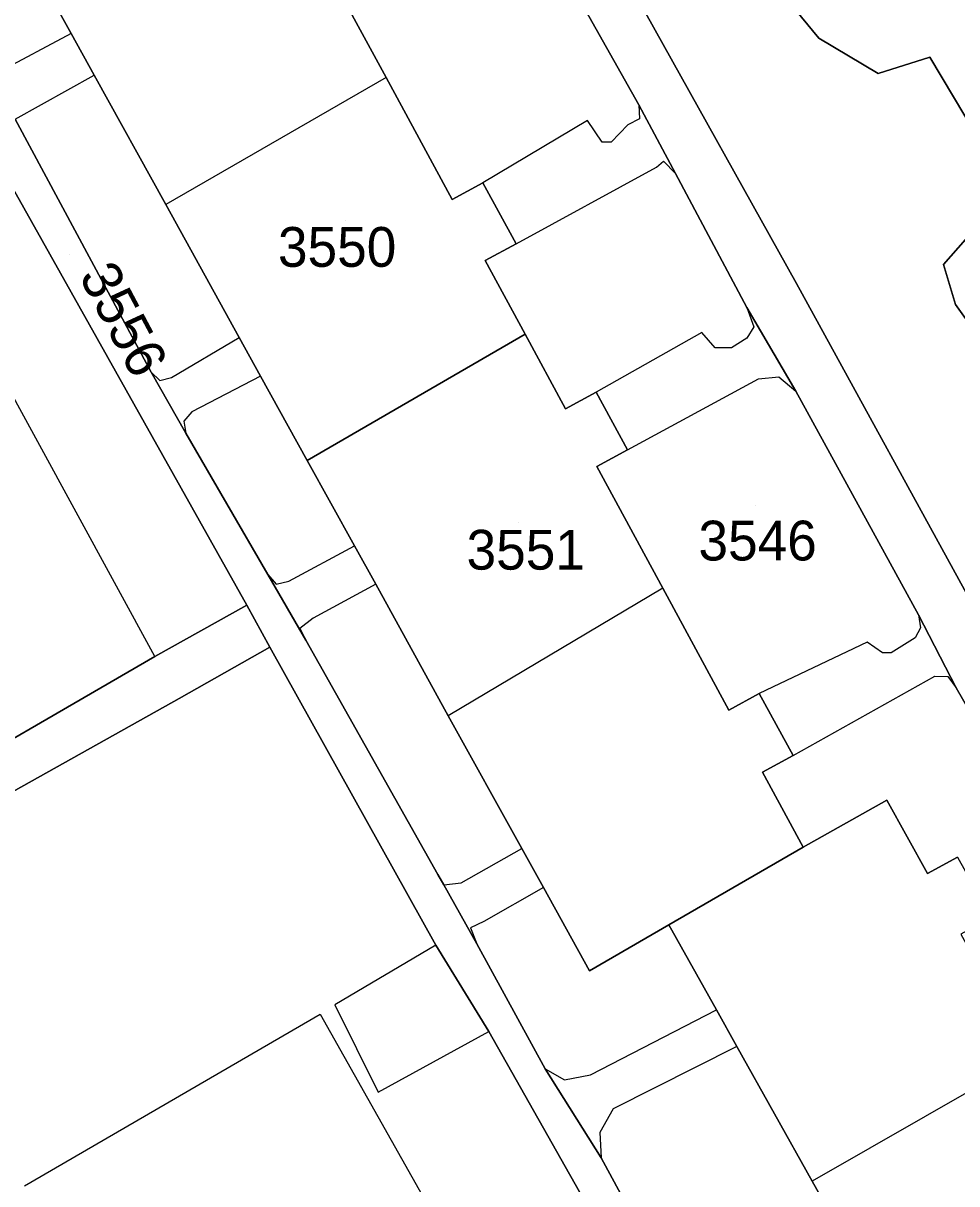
# Model space of a CAD drawing. Extents: x -262715 to -259381, y -1237238 to -1231182.
# Drawn here: x -261574 to -261527.1, y -1235867.1 to -1235808.7 of the extents above; entities that cross this region are included whole.
import ezdxf

# ---------------------------------------------------------------- set-up
doc = ezdxf.new("R2010")
doc.units = 0
for name, color, linetype in [('body_kn', 7, 'Continuous'), ('kladpar_druhypozemkov', 7, 'Continuous'), ('kladpar_hranice', 7, 'Continuous'), ('kladpar_parcelnecisla', 7, 'Continuous'), ('kladpar_plochy', 7, 'Continuous'), ('zappar_hrandruhpozemk', 7, 'Continuous')]:
    doc.layers.add(name, color=color, linetype=linetype)

msp = doc.modelspace()

# ---------------------------------------------------------------- linework, layer by layer
at = {"layer": 'body_kn'}
for p, q in [((-261571.63, -1235809.25), (-261571.63, -1235809.25)), ((-261571.63, -1235809.25), (-261571.63, -1235809.25)), ((-261534.05, -1235809.49), (-261534.05, -1235809.49)), ((-261528.47, -1235810.45), (-261528.47, -1235810.45)), ((-261570.47, -1235811.35), (-261570.47, -1235811.35)), ((-261555.8, -1235811.47), (-261555.8, -1235811.47)), ((-261555.8, -1235811.47), (-261555.8, -1235811.47)), ((-261531.07, -1235811.27), (-261531.07, -1235811.27)), ((-261543.1, -1235812.84), (-261543.1, -1235812.84)), ((-261543.1, -1235812.84), (-261543.1, -1235812.84)), ((-261543.06, -1235813.54), (-261543.06, -1235813.54)), ((-261545.68, -1235813.63), (-261545.68, -1235813.63)), ((-261543.65, -1235813.85), (-261543.65, -1235813.85)), ((-261544.93, -1235814.72), (-261544.93, -1235814.72)), ((-261544.48, -1235814.71), (-261544.48, -1235814.71)), ((-261541.85, -1235815.67), (-261541.85, -1235815.67)), ((-261542.21, -1235815.97), (-261542.21, -1235815.97)), ((-261541.25, -1235816.29), (-261541.25, -1235816.29)), ((-261550.93, -1235816.76), (-261550.93, -1235816.76)), ((-261552.48, -1235817.6), (-261552.48, -1235817.6)), ((-261566.87, -1235817.85), (-261566.87, -1235817.85)), ((-261549.26, -1235819.83), (-261549.26, -1235819.83)), ((-261549.26, -1235819.83), (-261549.26, -1235819.83)), ((-261550.81, -1235820.67), (-261550.81, -1235820.67)), ((-261527.77, -1235820.87), (-261527.77, -1235820.87)), ((-261535.17, -1235821.81), (-261535.17, -1235821.81)), ((-261527.18, -1235822.87), (-261527.18, -1235822.87)), ((-261537.66, -1235823.03), (-261537.66, -1235823.03)), ((-261537.66, -1235823.03), (-261537.66, -1235823.03)), ((-261537.32, -1235824), (-261537.32, -1235824)), ((-261563.18, -1235824.54), (-261563.18, -1235824.54)), ((-261548.81, -1235824.37), (-261548.81, -1235824.37)), ((-261548.81, -1235824.37), (-261548.81, -1235824.37)), ((-261539.92, -1235824.28), (-261539.92, -1235824.28)), ((-261537.66, -1235824.57), (-261537.66, -1235824.57)), ((-261539.26, -1235825.05), (-261539.26, -1235825.05)), ((-261538.44, -1235825.05), (-261538.44, -1235825.05)), ((-261567.61, -1235826.28), (-261567.61, -1235826.28)), ((-261567.61, -1235826.28), (-261567.61, -1235826.28)), ((-261567.17, -1235826.69), (-261567.17, -1235826.69)), ((-261566.59, -1235826.54), (-261566.59, -1235826.54)), ((-261562.11, -1235826.47), (-261562.11, -1235826.47)), ((-261562.11, -1235826.47), (-261562.11, -1235826.47)), ((-261537.08, -1235826.61), (-261537.08, -1235826.61)), ((-261536.05, -1235826.51), (-261536.05, -1235826.51)), ((-261545.24, -1235827.28), (-261545.24, -1235827.28)), ((-261535.2, -1235827.23), (-261535.2, -1235827.23)), ((-261546.78, -1235828.11), (-261546.78, -1235828.11)), ((-261565.57, -1235828.27), (-261565.57, -1235828.27)), ((-261565.97, -1235828.74), (-261565.97, -1235828.74)), ((-261565.87, -1235829.34), (-261565.87, -1235829.34)), ((-261543.67, -1235830.18), (-261543.67, -1235830.18)), ((-261543.67, -1235830.18), (-261543.67, -1235830.18)), ((-261559.76, -1235830.71), (-261559.76, -1235830.71)), ((-261545.21, -1235831.01), (-261545.21, -1235831.01)), ((-261557.39, -1235835.01), (-261557.39, -1235835.01)), ((-261561.74, -1235836.44), (-261561.74, -1235836.44)), ((-261561.74, -1235836.44), (-261561.74, -1235836.44)), ((-261560.69, -1235836.78), (-261560.69, -1235836.78)), ((-261561.33, -1235836.93), (-261561.33, -1235836.93)), ((-261556.32, -1235836.93), (-261556.32, -1235836.93)), ((-261556.32, -1235836.93), (-261556.32, -1235836.93)), ((-261541.89, -1235837.13), (-261541.89, -1235837.13)), ((-261541.89, -1235837.13), (-261541.89, -1235837.13)), ((-261562.8, -1235837.98), (-261562.8, -1235837.98)), ((-261559.46, -1235838.64), (-261559.46, -1235838.64)), ((-261529.04, -1235838.47), (-261529.04, -1235838.47)), ((-261529.04, -1235838.47), (-261529.04, -1235838.47)), ((-261560.14, -1235839.16), (-261560.14, -1235839.16)), ((-261528.93, -1235839.13), (-261528.93, -1235839.13)), ((-261559.83, -1235839.75), (-261559.83, -1235839.75)), ((-261529.21, -1235839.63), (-261529.21, -1235839.63)), ((-261561.64, -1235840.09), (-261561.64, -1235840.09)), ((-261561.64, -1235840.09), (-261561.64, -1235840.09)), ((-261531.61, -1235839.84), (-261531.61, -1235839.84)), ((-261530.85, -1235840.39), (-261530.85, -1235840.39)), ((-261530.41, -1235840.38), (-261530.41, -1235840.38)), ((-261567.42, -1235840.56), (-261567.42, -1235840.56)), ((-261567.42, -1235840.56), (-261567.42, -1235840.56)), ((-261528.22, -1235841.56), (-261528.22, -1235841.56)), ((-261527.56, -1235841.57), (-261527.56, -1235841.57)), ((-261527.14, -1235842.14), (-261527.14, -1235842.14)), ((-261566.2, -1235842.67), (-261566.2, -1235842.67)), ((-261537.04, -1235842.43), (-261537.04, -1235842.43)), ((-261538.57, -1235843.26), (-261538.57, -1235843.26)), ((-261552.67, -1235843.55), (-261552.67, -1235843.55)), ((-261535.34, -1235845.55), (-261535.34, -1235845.55)), ((-261535.34, -1235845.55), (-261535.34, -1235845.55)), ((-261536.88, -1235846.38), (-261536.88, -1235846.38)), ((-261530.63, -1235847.79), (-261530.63, -1235847.79)), ((-261530.63, -1235847.79), (-261530.63, -1235847.79)), ((-261548.98, -1235850.21), (-261548.98, -1235850.21)), ((-261534.84, -1235850.15), (-261534.84, -1235850.15)), ((-261553.19, -1235851.53), (-261553.19, -1235851.53)), ((-261552.9, -1235852.05), (-261552.9, -1235852.05)), ((-261552.9, -1235852.05), (-261552.9, -1235852.05)), ((-261552.02, -1235851.94), (-261552.02, -1235851.94)), ((-261528.59, -1235851.48), (-261528.59, -1235851.48)), ((-261547.89, -1235852.18), (-261547.89, -1235852.18)), ((-261547.89, -1235852.18), (-261547.89, -1235852.18)), ((-261551.56, -1235854.21), (-261551.56, -1235854.21)), ((-261550.88, -1235853.88), (-261550.88, -1235853.88)), ((-261541.59, -1235854.05), (-261541.59, -1235854.05)), ((-261553.29, -1235855.08), (-261553.29, -1235855.08)), ((-261553.29, -1235855.08), (-261553.29, -1235855.08)), ((-261551.23, -1235855.01), (-261551.23, -1235855.01)), ((-261545.58, -1235856.36), (-261545.58, -1235856.36)), ((-261558.37, -1235858.07), (-261558.37, -1235858.07)), ((-261539.19, -1235858.33), (-261539.19, -1235858.33)), ((-261559.12, -1235858.54), (-261559.12, -1235858.54)), ((-261559.12, -1235858.54), (-261559.12, -1235858.54)), ((-261550.64, -1235859.41), (-261550.64, -1235859.41)), ((-261538.16, -1235860.17), (-261538.16, -1235860.17)), ((-261538.16, -1235860.17), (-261538.16, -1235860.17)), ((-261547.81, -1235861.3), (-261547.81, -1235861.3)), ((-261547.81, -1235861.3), (-261547.81, -1235861.3)), ((-261546.83, -1235861.84), (-261546.83, -1235861.84)), ((-261545.52, -1235861.59), (-261545.52, -1235861.59)), ((-261556.19, -1235862.47), (-261556.19, -1235862.47)), ((-261544.39, -1235863.31), (-261544.39, -1235863.31)), ((-261545.05, -1235864.49), (-261545.05, -1235864.49)), ((-261544.98, -1235865.77), (-261544.98, -1235865.77)), ((-261534.38, -1235866.93), (-261534.38, -1235866.93))]:
    msp.add_line(p, q, dxfattribs=at)
at = {"layer": 'kladpar_druhypozemkov'}
for p, q in [((-261557.82, -1235818.64), (-261557.82, -1235818.64)), ((-261571.72, -1235820.37), (-261571.72, -1235820.37)), ((-261537.21, -1235833), (-261537.21, -1235833)), ((-261549.13, -1235833.81), (-261549.13, -1235833.81))]:
    msp.add_line(p, q, dxfattribs=at)
at = {"layer": 'kladpar_hranice'}
for points in [[(-261502.63, -1235766.42), (-261501.35, -1235768.52), (-261504.04, -1235769.74), (-261513.86, -1235775.17), (-261531.1, -1235784.06), (-261546.32, -1235792.29), (-261547.93, -1235793.44), (-261548.56, -1235795.63), (-261548.57, -1235797.69), (-261547.79, -1235799.69), (-261542.76, -1235808.22), (-261535.17, -1235821.81), (-261498.26, -1235889.12)], [(-261498.26, -1235889.12), (-261535.17, -1235821.81), (-261542.76, -1235808.22), (-261543.39, -1235804.72), (-261543.59, -1235800.49), (-261542.63, -1235796.5), (-261540.31, -1235792.68), (-261537.27, -1235788.94), (-261531.1, -1235784.06), (-261513.86, -1235775.17), (-261510.09, -1235774), (-261505, -1235773.97), (-261500.49, -1235774.67), (-261495.05, -1235778.21)], [(-261588.09, -1235791.89), (-261585.17, -1235797.4), (-261577.07, -1235812), (-261576.4, -1235813.77), (-261562.8, -1235837.98), (-261567.42, -1235840.56), (-261593.54, -1235855.72), (-261598, -1235849.09), (-261596.71, -1235796.57), (-261592.58, -1235794.53), (-261588.09, -1235791.89)], [(-261559.12, -1235793.53), (-261555.91, -1235799.33), (-261551, -1235800.67), (-261550.29, -1235800.56), (-261549.74, -1235801.02), (-261543.1, -1235812.84), (-261541.25, -1235816.29), (-261537.66, -1235823.03), (-261535.2, -1235827.23), (-261529.04, -1235838.47), (-261527.14, -1235842.14), (-261523.71, -1235848.1), (-261521.32, -1235852.38), (-261515.42, -1235863.08), (-261512.94, -1235867.58)], [(-261562.8, -1235798.54), (-261560.79, -1235802.25), (-261559.26, -1235801.42), (-261557.6, -1235804.5), (-261559.13, -1235805.33), (-261555.8, -1235811.47), (-261552.48, -1235817.6), (-261550.93, -1235816.76), (-261549.26, -1235819.83), (-261550.81, -1235820.67), (-261548.81, -1235824.37), (-261559.76, -1235830.71), (-261562.11, -1235826.47), (-261563.18, -1235824.54), (-261566.87, -1235817.85), (-261570.47, -1235811.35), (-261571.63, -1235809.25), (-261573.96, -1235805.04), (-261572.03, -1235803.98), (-261562.8, -1235798.54)], [(-261512.94, -1235867.58), (-261515.42, -1235863.08), (-261521.32, -1235852.38), (-261523.71, -1235848.1), (-261527.14, -1235842.14), (-261529.04, -1235838.47), (-261535.2, -1235827.23), (-261537.66, -1235823.03), (-261541.25, -1235816.29), (-261543.1, -1235812.84), (-261549.74, -1235801.02)], [(-261573.96, -1235805.04), (-261571.63, -1235809.25), (-261570.47, -1235811.35), (-261566.87, -1235817.85), (-261563.18, -1235824.54), (-261562.11, -1235826.47), (-261559.76, -1235830.71), (-261557.39, -1235835.01), (-261556.32, -1235836.93), (-261552.67, -1235843.55), (-261548.98, -1235850.21), (-261547.89, -1235852.18), (-261545.58, -1235856.36), (-261541.59, -1235854.05), (-261539.19, -1235858.33), (-261538.16, -1235860.17), (-261534.38, -1235866.93), (-261530.5, -1235873.86)], [(-261527.08, -1235850.65), (-261528.59, -1235851.48), (-261530.63, -1235847.79), (-261534.84, -1235850.15), (-261536.88, -1235846.38), (-261535.34, -1235845.55), (-261537.04, -1235842.43), (-261538.57, -1235843.26), (-261541.89, -1235837.13), (-261545.21, -1235831.01), (-261543.67, -1235830.18), (-261545.24, -1235827.28), (-261546.78, -1235828.11), (-261548.81, -1235824.37), (-261550.81, -1235820.67), (-261549.26, -1235819.83), (-261550.93, -1235816.76), (-261552.48, -1235817.6), (-261555.8, -1235811.47), (-261559.13, -1235805.33)], [(-261524.28, -1235817.46), (-261528.47, -1235810.45), (-261531.07, -1235811.27), (-261534.05, -1235809.49), (-261536.02, -1235807.08)], [(-261536.02, -1235807.08), (-261534.05, -1235809.49), (-261531.07, -1235811.27), (-261528.47, -1235810.45), (-261524.28, -1235817.46)], [(-261574.45, -1235813.55), (-261567.61, -1235826.28), (-261565.87, -1235829.34), (-261561.74, -1235836.44), (-261559.83, -1235839.75), (-261553.19, -1235851.53), (-261552.9, -1235852.05), (-261551.23, -1235855.01), (-261547.81, -1235861.3), (-261544.98, -1235865.77), (-261538.62, -1235877.52)], [(-261538.62, -1235877.52), (-261544.98, -1235865.77), (-261547.81, -1235861.3), (-261551.23, -1235855.01), (-261552.9, -1235852.05), (-261553.19, -1235851.53), (-261559.83, -1235839.75), (-261561.74, -1235836.44), (-261565.87, -1235829.34), (-261567.61, -1235826.28), (-261574.45, -1235813.55)], [(-261540.64, -1235877.08), (-261550.64, -1235859.41), (-261553.29, -1235855.08), (-261561.64, -1235840.09), (-261562.8, -1235837.98), (-261576.4, -1235813.77)], [(-261525.67, -1235824.99), (-261527.18, -1235822.87), (-261527.77, -1235820.87), (-261526.3, -1235819.18)], [(-261526.3, -1235819.18), (-261527.77, -1235820.87), (-261527.18, -1235822.87), (-261525.67, -1235824.99)], [(-261548.81, -1235824.37), (-261546.78, -1235828.11), (-261545.24, -1235827.28), (-261543.67, -1235830.18), (-261545.21, -1235831.01), (-261541.89, -1235837.13), (-261538.57, -1235843.26), (-261537.04, -1235842.43), (-261535.34, -1235845.55), (-261536.88, -1235846.38), (-261534.84, -1235850.15), (-261541.59, -1235854.05), (-261545.58, -1235856.36), (-261547.89, -1235852.18), (-261548.98, -1235850.21), (-261552.67, -1235843.55), (-261556.32, -1235836.93), (-261557.39, -1235835.01), (-261559.76, -1235830.71), (-261548.81, -1235824.37)], [(-261593.54, -1235855.72), (-261567.42, -1235840.56), (-261562.8, -1235837.98), (-261561.64, -1235840.09), (-261566.2, -1235842.67), (-261592.46, -1235857.37)], [(-261561.64, -1235840.09), (-261553.29, -1235855.08), (-261550.64, -1235859.41), (-261540.64, -1235877.08), (-261538.69, -1235880.86), (-261525.12, -1235904.42), (-261524.09, -1235906.23), (-261522.2, -1235909.63), (-261522.2, -1235910.88), (-261522.89, -1235911.99), (-261540.46, -1235921.96), (-261562.34, -1235934.38), (-261576.65, -1235909.14), (-261577.52, -1235907.74), (-261598.05, -1235872.26), (-261592.46, -1235857.37), (-261566.2, -1235842.67), (-261561.64, -1235840.09)], [(-261530.63, -1235847.79), (-261528.59, -1235851.48), (-261527.08, -1235850.65), (-261525.39, -1235853.69), (-261526.9, -1235854.53), (-261523.48, -1235860.7), (-261520.14, -1235866.75), (-261518.61, -1235865.9), (-261516.91, -1235868.97), (-261518.44, -1235869.81), (-261516.4, -1235873.51), (-261527.23, -1235879.71), (-261529.53, -1235875.61), (-261530.5, -1235873.86), (-261534.38, -1235866.93), (-261538.16, -1235860.17), (-261539.19, -1235858.33), (-261541.59, -1235854.05), (-261534.84, -1235850.15), (-261530.63, -1235847.79)]]:
    msp.add_lwpolyline(points, dxfattribs=at)
at = {"layer": 'kladpar_plochy'}
for points in [[(-261504.04, -1235769.74), (-261513.86, -1235775.17), (-261531.1, -1235784.06), (-261546.32, -1235792.29), (-261547.93, -1235793.44), (-261548.56, -1235795.63), (-261548.57, -1235797.69), (-261547.79, -1235799.69), (-261542.76, -1235808.22), (-261535.17, -1235821.81), (-261498.26, -1235889.12)], [(-261498.26, -1235889.12), (-261535.17, -1235821.81), (-261542.76, -1235808.22), (-261543.39, -1235804.72), (-261543.59, -1235800.49), (-261542.63, -1235796.5), (-261540.31, -1235792.68), (-261537.27, -1235788.94), (-261531.1, -1235784.06), (-261513.86, -1235775.17), (-261510.09, -1235774), (-261505, -1235773.97), (-261500.49, -1235774.67), (-261495.05, -1235778.21)], [(-261549.74, -1235801.02), (-261543.1, -1235812.84), (-261541.25, -1235816.29), (-261537.66, -1235823.03), (-261535.2, -1235827.23), (-261529.04, -1235838.47), (-261527.14, -1235842.14), (-261523.71, -1235848.1), (-261521.32, -1235852.38), (-261515.42, -1235863.08), (-261512.94, -1235867.58)], [(-261512.94, -1235867.58), (-261515.42, -1235863.08), (-261521.32, -1235852.38), (-261523.71, -1235848.1), (-261527.14, -1235842.14), (-261529.04, -1235838.47), (-261535.2, -1235827.23), (-261537.66, -1235823.03), (-261541.25, -1235816.29), (-261543.1, -1235812.84), (-261549.74, -1235801.02)], [(-261573.96, -1235805.04), (-261571.63, -1235809.25), (-261570.47, -1235811.35), (-261566.87, -1235817.85), (-261563.18, -1235824.54), (-261562.11, -1235826.47), (-261559.76, -1235830.71), (-261557.39, -1235835.01), (-261556.32, -1235836.93), (-261552.67, -1235843.55), (-261548.98, -1235850.21), (-261547.89, -1235852.18), (-261545.58, -1235856.36), (-261541.59, -1235854.05), (-261539.19, -1235858.33), (-261538.16, -1235860.17), (-261534.38, -1235866.93), (-261530.5, -1235873.86)], [(-261527.08, -1235850.65), (-261528.59, -1235851.48), (-261530.63, -1235847.79), (-261534.84, -1235850.15), (-261536.88, -1235846.38), (-261535.34, -1235845.55), (-261537.04, -1235842.43), (-261538.57, -1235843.26), (-261541.89, -1235837.13), (-261545.21, -1235831.01), (-261543.67, -1235830.18), (-261545.24, -1235827.28), (-261546.78, -1235828.11), (-261548.81, -1235824.37), (-261550.81, -1235820.67), (-261549.26, -1235819.83), (-261550.93, -1235816.76), (-261552.48, -1235817.6), (-261555.8, -1235811.47), (-261559.13, -1235805.33)], [(-261524.28, -1235817.46), (-261528.47, -1235810.45), (-261531.07, -1235811.27), (-261534.05, -1235809.49), (-261536.02, -1235807.08)], [(-261536.02, -1235807.08), (-261534.05, -1235809.49), (-261531.07, -1235811.27), (-261528.47, -1235810.45), (-261524.28, -1235817.46)], [(-261574.45, -1235813.55), (-261567.61, -1235826.28), (-261565.87, -1235829.34), (-261561.74, -1235836.44), (-261559.83, -1235839.75), (-261553.19, -1235851.53), (-261552.9, -1235852.05), (-261551.23, -1235855.01), (-261547.81, -1235861.3), (-261544.98, -1235865.77), (-261538.62, -1235877.52)], [(-261538.62, -1235877.52), (-261544.98, -1235865.77), (-261547.81, -1235861.3), (-261551.23, -1235855.01), (-261552.9, -1235852.05), (-261553.19, -1235851.53), (-261559.83, -1235839.75), (-261561.74, -1235836.44), (-261565.87, -1235829.34), (-261567.61, -1235826.28), (-261574.45, -1235813.55)], [(-261540.64, -1235877.08), (-261550.64, -1235859.41), (-261553.29, -1235855.08), (-261561.64, -1235840.09), (-261562.8, -1235837.98), (-261576.4, -1235813.77)], [(-261525.67, -1235824.99), (-261527.18, -1235822.87), (-261527.77, -1235820.87), (-261526.3, -1235819.18)], [(-261526.3, -1235819.18), (-261527.77, -1235820.87), (-261527.18, -1235822.87), (-261525.67, -1235824.99)], [(-261593.54, -1235855.72), (-261567.42, -1235840.56), (-261562.8, -1235837.98), (-261561.64, -1235840.09), (-261566.2, -1235842.67), (-261592.46, -1235857.37)]]:
    msp.add_lwpolyline(points, dxfattribs=at)
for points in [[(-261588.09, -1235791.89), (-261585.17, -1235797.4), (-261577.07, -1235812), (-261576.4, -1235813.77), (-261562.8, -1235837.98), (-261567.42, -1235840.56), (-261593.54, -1235855.72), (-261598, -1235849.09), (-261596.71, -1235796.57), (-261592.58, -1235794.53)], [(-261562.8, -1235798.54), (-261560.79, -1235802.25), (-261559.26, -1235801.42), (-261557.6, -1235804.5), (-261559.13, -1235805.33), (-261555.8, -1235811.47), (-261552.48, -1235817.6), (-261550.93, -1235816.76), (-261549.26, -1235819.83), (-261550.81, -1235820.67), (-261548.81, -1235824.37), (-261559.76, -1235830.71), (-261562.11, -1235826.47), (-261563.18, -1235824.54), (-261566.87, -1235817.85), (-261570.47, -1235811.35), (-261571.63, -1235809.25), (-261573.96, -1235805.04), (-261572.03, -1235803.98)], [(-261548.81, -1235824.37), (-261546.78, -1235828.11), (-261545.24, -1235827.28), (-261543.67, -1235830.18), (-261545.21, -1235831.01), (-261541.89, -1235837.13), (-261538.57, -1235843.26), (-261537.04, -1235842.43), (-261535.34, -1235845.55), (-261536.88, -1235846.38), (-261534.84, -1235850.15), (-261541.59, -1235854.05), (-261545.58, -1235856.36), (-261547.89, -1235852.18), (-261548.98, -1235850.21), (-261552.67, -1235843.55), (-261556.32, -1235836.93), (-261557.39, -1235835.01), (-261559.76, -1235830.71)], [(-261561.64, -1235840.09), (-261553.29, -1235855.08), (-261550.64, -1235859.41), (-261540.64, -1235877.08), (-261538.69, -1235880.86), (-261525.12, -1235904.42), (-261524.09, -1235906.23), (-261522.2, -1235909.63), (-261522.2, -1235910.88), (-261522.89, -1235911.99), (-261540.46, -1235921.96), (-261562.34, -1235934.38), (-261576.65, -1235909.14), (-261577.52, -1235907.74), (-261598.05, -1235872.26), (-261592.46, -1235857.37), (-261566.2, -1235842.67)], [(-261530.63, -1235847.79), (-261528.59, -1235851.48), (-261527.08, -1235850.65), (-261525.39, -1235853.69), (-261526.9, -1235854.53), (-261523.48, -1235860.7), (-261520.14, -1235866.75), (-261518.61, -1235865.9), (-261516.91, -1235868.97), (-261518.44, -1235869.81), (-261516.4, -1235873.51), (-261527.23, -1235879.71), (-261529.53, -1235875.61), (-261530.5, -1235873.86), (-261534.38, -1235866.93), (-261538.16, -1235860.17), (-261539.19, -1235858.33), (-261541.59, -1235854.05), (-261534.84, -1235850.15)]]:
    msp.add_lwpolyline(points, close=True, dxfattribs=at)
at = {"layer": 'zappar_hrandruhpozemk'}
for p, q in [((-261571.63, -1235809.25), (-261575.68, -1235811.41)), ((-261574.45, -1235813.55), (-261570.47, -1235811.35)), ((-261555.8, -1235811.47), (-261566.87, -1235817.85)), ((-261545.68, -1235813.63), (-261550.93, -1235816.76)), ((-261567.42, -1235840.56), (-261580.78, -1235816.1)), ((-261549.26, -1235819.83), (-261542.21, -1235815.97)), ((-261539.92, -1235824.28), (-261545.24, -1235827.28)), ((-261562.11, -1235826.47), (-261565.57, -1235828.27)), ((-261543.67, -1235830.18), (-261537.08, -1235826.61)), ((-261560.69, -1235836.78), (-261557.39, -1235835.01)), ((-261556.32, -1235836.93), (-261559.46, -1235838.64)), ((-261541.89, -1235837.13), (-261552.67, -1235843.55)), ((-261531.61, -1235839.84), (-261537.04, -1235842.43)), ((-261535.34, -1235845.55), (-261528.22, -1235841.56)), ((-261552.02, -1235851.94), (-261548.98, -1235850.21)), ((-261552.9, -1235852.05), (-261552.02, -1235851.94)), ((-261547.89, -1235852.18), (-261550.88, -1235853.88)), ((-261545.52, -1235861.59), (-261539.19, -1235858.33)), ((-261573.97, -1235867.17), (-261559.12, -1235858.54)), ((-261556.19, -1235862.47), (-261550.64, -1235859.41)), ((-261538.16, -1235860.17), (-261544.39, -1235863.31)), ((-261523.48, -1235860.7), (-261534.38, -1235866.93))]:
    msp.add_line(p, q, dxfattribs=at)
for points in [[(-261543.1, -1235812.84), (-261543.06, -1235813.54), (-261543.65, -1235813.85), (-261544.48, -1235814.71), (-261544.93, -1235814.72), (-261545.68, -1235813.63)], [(-261542.21, -1235815.97), (-261541.85, -1235815.67), (-261541.25, -1235816.29)], [(-261537.66, -1235823.03), (-261537.32, -1235824), (-261537.66, -1235824.57), (-261538.44, -1235825.05), (-261539.26, -1235825.05), (-261539.92, -1235824.28)], [(-261567.61, -1235826.28), (-261567.17, -1235826.69), (-261566.59, -1235826.54), (-261563.18, -1235824.54)], [(-261537.08, -1235826.61), (-261536.05, -1235826.51), (-261535.2, -1235827.23)], [(-261565.57, -1235828.27), (-261565.97, -1235828.74), (-261565.87, -1235829.34)], [(-261561.74, -1235836.44), (-261561.33, -1235836.93), (-261560.69, -1235836.78)], [(-261559.46, -1235838.64), (-261560.14, -1235839.16), (-261559.83, -1235839.75)], [(-261529.04, -1235838.47), (-261528.93, -1235839.13), (-261529.21, -1235839.63), (-261530.41, -1235840.38), (-261530.85, -1235840.39), (-261531.61, -1235839.84)], [(-261528.22, -1235841.56), (-261527.56, -1235841.57), (-261527.14, -1235842.14)], [(-261550.88, -1235853.88), (-261551.56, -1235854.21), (-261551.23, -1235855.01)], [(-261553.29, -1235855.08), (-261558.37, -1235858.07), (-261556.19, -1235862.47)], [(-261559.12, -1235858.54), (-261534.07, -1235903), (-261533.12, -1235904.76)], [(-261547.81, -1235861.3), (-261546.83, -1235861.84), (-261545.52, -1235861.59)], [(-261544.39, -1235863.31), (-261545.05, -1235864.49), (-261544.98, -1235865.77)]]:
    msp.add_lwpolyline(points, dxfattribs=at)

# ---------------------------------------------------------------- texts
at = {"layer": 'kladpar_parcelnecisla'}
for s, p in [('3550', (-261561.234, -1235820.98)), ('3546', (-261540.097, -1235835.74)), ('3551', (-261551.753, -1235836.2))]:
    msp.add_text(s, height=2, dxfattribs=at).set_placement(p)
msp.add_text('3556', height=2, rotation=298, dxfattribs=at).set_placement((-261571.263, -1235821.446))

doc.saveas('drawing.dxf')
